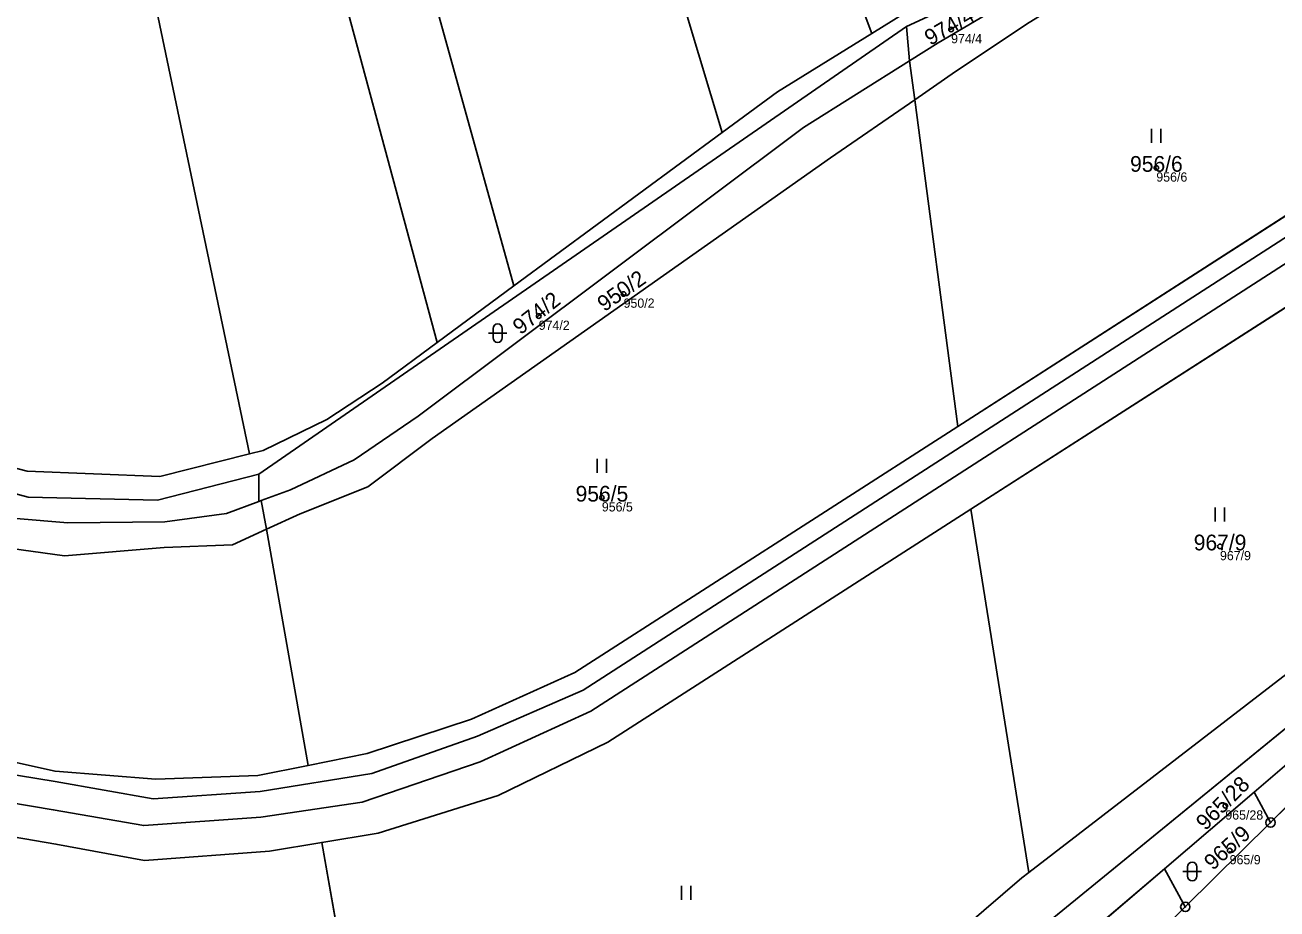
# Model space of a CAD drawing. Extents: x -603967 to -594699, y -1179315 to -1165625.
# Drawn here: x -596677.8 to -596542.5, y -1172856.4 to -1172760.8 of the extents above; entities that cross this region are included whole.
import ezdxf

# ---------------------------------------------------------------- set-up
doc = ezdxf.new("R2010")
doc.units = 0
for name, color, linetype in [('Definiční body', 7, 'Continuous'), ('Hranice parcel', 7, 'Continuous'), ('Parcelní čísla', 7, 'Continuous'), ('Polygon ku', 7, 'Continuous'), ('Polygon parcely', 7, 'Continuous'), ('Značky bodu BP', 7, 'Continuous'), ('Značky kultur', 7, 'Continuous')]:
    doc.layers.add(name, color=color, linetype=linetype)

msp = doc.modelspace()

# ---------------------------------------------------------------- linework, layer by layer
at = {"layer": 'Definiční body'}
for centre in [(-596577.68, -1172761.31994), (-596555.5, -1172776.26994), (-596613.08, -1172789.89994), (-596622.25, -1172792.28994), (-596615.43, -1172811.90994), (-596548.62, -1172817.17994), (-596548.04, -1172845.20994), (-596547.57, -1172850.03994)]:
    msp.add_circle(centre, 0.25, dxfattribs=at)
at = {"layer": 'Hranice parcel'}
for p, q in [((-596582.52, -1172761), (-596550.42, -1172746.18)), ((-596652.51, -1172809.37), (-596582.52, -1172761)), ((-596582.16, -1172764.7), (-596582.52, -1172761)), ((-596581.61, -1172768.92), (-596582.16, -1172764.7)), ((-596576.97, -1172804.22), (-596581.61, -1172768.92)), ((-596602.43, -1172772.45), (-596624.93, -1172789.03)), ((-596529.17, -1172773.51), (-596576.97, -1172804.22)), ((-596575.54, -1172813.17), (-596527.94, -1172782.63)), ((-596624.93, -1172789.03), (-596633.22, -1172795.15)), ((-596652.51, -1172809.37), (-596652.51, -1172812.33)), ((-596652.51, -1172812.33), (-596652.24, -1172812.23)), ((-596651.69, -1172815.32), (-596652.24, -1172812.23)), ((-596575.54, -1172813.17), (-596569.27, -1172852.4)), ((-596651.69, -1172815.32), (-596647.18, -1172840.85)), ((-596568.33, -1172858.72), (-596522.71, -1172821.48)), ((-596537.6, -1172837.45), (-596544.94, -1172843.73)), ((-596543.15, -1172847.02), (-596536.15, -1172840.06)), ((-596544.94, -1172843.73), (-596554.63, -1172852.01)), ((-596543.15, -1172847.02), (-596544.94, -1172843.73)), ((-596552.37, -1172856.13), (-596543.15, -1172847.02)), ((-596645.71, -1172849.16), (-596638.32, -1172890.95)), ((-596554.63, -1172852.01), (-596564.22, -1172860.21)), ((-596552.37, -1172856.13), (-596554.63, -1172852.01)), ((-596561.43, -1172865.23), (-596552.37, -1172856.13))]:
    msp.add_line(p, q, dxfattribs=at)
for points in [[(-596586.26, -1172761.74), (-596614.99, -1172685.48), (-596625.94, -1172624.91), (-596631.07, -1172574.1), (-596633.81, -1172509.61), (-596631.42, -1172389.37), (-596630.42, -1172367.44)], [(-596624.93, -1172789.03), (-596651.03, -1172695.03), (-596658.39, -1172640.05), (-596661.97, -1172598.19), (-596664.67, -1172571.7), (-596667.27, -1172510.01), (-596667.49, -1172479.26), (-596666.34, -1172437.21), (-596665.53, -1172389.33), (-596664.65, -1172369.06)], [(-596602.43, -1172772.45), (-596626.46, -1172692.57), (-596635.19, -1172643.03), (-596642.54, -1172575.29), (-596645.19, -1172499.67), (-596643.57, -1172379.28), (-596643.01, -1172368.04)], [(-596653.51, -1172807.17), (-596677.16, -1172694.27), (-596685.83, -1172575.79), (-596689.22, -1172507.49), (-596690.14, -1172462.42), (-596689.44, -1172436.31), (-596688.28, -1172380.67), (-596687.63, -1172370.15)], [(-596633.22, -1172795.15), (-596660.38, -1172694.43), (-596668.2, -1172630.4), (-596672.66, -1172572.67), (-596675.35, -1172494.97), (-596673.86, -1172432.16), (-596672.36, -1172374.31), (-596672.08, -1172369.41)], [(-596282.71, -1172606.41), (-596323.04, -1172633.72), (-596338.05, -1172648.46), (-596409.77, -1172721.29), (-596420.57, -1172729.8), (-596427.33, -1172733.94), (-596492.56, -1172760.62), (-596505.31, -1172766.57), (-596515.94, -1172771.42), (-596526.14, -1172776.69), (-596616.62, -1172834.97), (-596628.58, -1172840.47), (-596641.34, -1172844.81), (-596652.3, -1172846.43), (-596664.94, -1172847.35), (-596674.72, -1172845.64), (-596743.14, -1172834.08), (-596746.43, -1172833.81), (-596771.39, -1172831.78), (-596781.08, -1172832.38), (-596826.34, -1172838.31)], [(-596581.61, -1172768.92), (-596577.19, -1172765.87), (-596569.23, -1172760.56), (-596557.86, -1172753.53), (-596549.17, -1172748.72), (-596540.4, -1172745.31), (-596533.31, -1172742.84)], [(-596550.42, -1172746.18), (-596559.69, -1172751.36), (-596579.09, -1172762.77), (-596582.16, -1172764.7)], [(-597030.65, -1172838.75), (-597013.99, -1172836.28), (-596923.25, -1172839.27), (-596887.88, -1172838.93), (-596826.49, -1172836.21), (-596791.3, -1172830.85), (-596780.8, -1172829.58), (-596771.4, -1172829.16), (-596762.73, -1172828.99), (-596746.07, -1172831.01), (-596742.78, -1172831.4), (-596674.51, -1172842.58), (-596663.92, -1172844.44), (-596652.36, -1172843.65), (-596640.29, -1172841.7), (-596628.88, -1172837.67), (-596617.44, -1172832.7), (-596526.51, -1172774.12), (-596516.45, -1172768.35), (-596505.12, -1172763.62), (-596492.27, -1172758.51)], [(-596580.24, -1172758.14), (-596581.51, -1172758.81), (-596586.26, -1172761.74)], [(-596586.26, -1172761.74), (-596596.46, -1172768.04), (-596602.43, -1172772.45)], [(-596652.24, -1172812.23), (-596649.08, -1172811.06), (-596642.21, -1172807.83), (-596635.27, -1172803.09), (-596593.62, -1172771.91), (-596582.16, -1172764.7)], [(-596651.69, -1172815.32), (-596648.03, -1172813.64), (-596640.73, -1172810.75), (-596633.76, -1172805.5), (-596590.7, -1172775.2), (-596581.61, -1172768.92)], [(-596738.38, -1172787.89), (-596706.32, -1172804.09), (-596677.43, -1172811.86), (-596663.46, -1172812.18), (-596652.51, -1172809.37)], [(-596652.51, -1172812.33), (-596656, -1172813.63), (-596662.65, -1172814.51), (-596673.16, -1172814.63), (-596684.77, -1172813.64), (-596696.3, -1172810.53), (-596710.48, -1172805.87), (-596738.36, -1172794.86)], [(-596633.22, -1172795.15), (-596639.19, -1172799.55), (-596645.15, -1172803.47), (-596652.05, -1172806.8), (-596653.51, -1172807.17)], [(-596738.36, -1172797.83), (-596710.93, -1172808.66), (-596696.88, -1172813.78), (-596685.26, -1172816.57), (-596673.51, -1172818.2), (-596662.74, -1172817.31), (-596655.36, -1172817.01), (-596651.69, -1172815.32)], [(-596576.97, -1172804.22), (-596618.34, -1172830.8), (-596629.52, -1172835.85), (-596640.78, -1172839.57), (-596647.18, -1172840.85)], [(-596653.51, -1172807.17), (-596663.21, -1172809.61), (-596677.54, -1172809.05), (-596688.92, -1172806.09)], [(-596645.71, -1172849.16), (-596639.59, -1172848.15), (-596626.62, -1172844.1), (-596614.77, -1172838.33), (-596575.54, -1172813.17)], [(-596523.29, -1172817.13), (-596524.43, -1172817.86), (-596569.27, -1172852.4)], [(-596647.18, -1172840.85), (-596652.63, -1172841.94), (-596663.62, -1172842.34), (-596674.52, -1172841.47), (-596738.4, -1172827.32)], [(-596739.86, -1172838.12), (-596674.43, -1172849.34), (-596664.86, -1172851.12), (-596651.36, -1172850.09), (-596645.71, -1172849.16)], [(-596569.27, -1172852.4), (-596570.05, -1172853), (-596586.48, -1172867.11), (-596611.13, -1172881.47), (-596625.54, -1172887.26), (-596638.32, -1172890.95)]]:
    msp.add_lwpolyline(points, dxfattribs=at)
at = {"layer": 'Polygon ku'}
msp.add_lwpolyline([(-596641.27, -1172911.39), (-596614.04, -1172899.65), (-596581.19, -1172884.92), (-596577.82, -1172881.46), (-596572.06, -1172875.76), (-596561.43, -1172865.23), (-596552.37, -1172856.13), (-596543.15, -1172847.02), (-596536.15, -1172840.06)], dxfattribs=at)
at = {"layer": 'Polygon parcely'}
for points in [[(-596633.81, -1172509.61), (-596631.42, -1172389.37), (-596630.42, -1172367.44), (-596643.01, -1172368.04), (-596643.57, -1172379.28), (-596645.19, -1172499.67), (-596642.54, -1172575.29), (-596635.19, -1172643.03), (-596626.46, -1172692.57), (-596602.43, -1172772.45), (-596596.46, -1172768.04), (-596586.26, -1172761.74), (-596614.99, -1172685.48), (-596625.94, -1172624.91), (-596631.07, -1172574.1)], [(-596623.72, -1172572.73), (-596626.63, -1172508.59), (-596623.71, -1172377.58), (-596623.16, -1172367.1), (-596630.42, -1172367.44), (-596631.42, -1172389.37), (-596633.81, -1172509.61), (-596631.07, -1172574.1), (-596625.94, -1172624.91), (-596614.99, -1172685.48), (-596586.26, -1172761.74), (-596581.51, -1172758.81), (-596580.24, -1172758.14), (-596608.15, -1172684.62), (-596616.54, -1172640.44)], [(-596651.03, -1172695.03), (-596658.39, -1172640.05), (-596661.97, -1172598.19), (-596664.67, -1172571.7), (-596667.27, -1172510.01), (-596667.49, -1172479.26), (-596666.34, -1172437.21), (-596665.53, -1172389.33), (-596664.65, -1172369.06), (-596672.08, -1172369.41), (-596672.36, -1172374.31), (-596673.86, -1172432.16), (-596675.35, -1172494.97), (-596672.66, -1172572.67), (-596668.2, -1172630.4), (-596660.38, -1172694.43), (-596633.22, -1172795.15), (-596624.93, -1172789.03)], [(-596602.43, -1172772.45), (-596626.46, -1172692.57), (-596635.19, -1172643.03), (-596642.54, -1172575.29), (-596645.19, -1172499.67), (-596643.57, -1172379.28), (-596643.01, -1172368.04), (-596664.65, -1172369.06), (-596665.53, -1172389.33), (-596666.34, -1172437.21), (-596667.49, -1172479.26), (-596667.27, -1172510.01), (-596664.67, -1172571.7), (-596661.97, -1172598.19), (-596658.39, -1172640.05), (-596651.03, -1172695.03), (-596624.93, -1172789.03)], [(-596688.28, -1172380.67), (-596687.63, -1172370.15), (-596708.23, -1172371.12), (-596708.5, -1172377.58), (-596710.53, -1172493.05), (-596707.13, -1172585.9), (-596700.32, -1172693.78), (-596688.92, -1172806.09), (-596677.54, -1172809.05), (-596663.21, -1172809.61), (-596653.51, -1172807.17), (-596677.16, -1172694.27), (-596685.83, -1172575.79), (-596689.22, -1172507.49), (-596690.14, -1172462.42), (-596689.44, -1172436.31)], [(-596633.22, -1172795.15), (-596660.38, -1172694.43), (-596668.2, -1172630.4), (-596672.66, -1172572.67), (-596675.35, -1172494.97), (-596673.86, -1172432.16), (-596672.36, -1172374.31), (-596672.08, -1172369.41), (-596687.63, -1172370.15), (-596688.28, -1172380.67), (-596689.44, -1172436.31), (-596690.14, -1172462.42), (-596689.22, -1172507.49), (-596685.83, -1172575.79), (-596677.16, -1172694.27), (-596653.51, -1172807.17), (-596652.05, -1172806.8), (-596645.15, -1172803.47), (-596639.19, -1172799.55)], [(-596559.69, -1172751.36), (-596579.09, -1172762.77), (-596582.16, -1172764.7), (-596581.61, -1172768.92), (-596577.19, -1172765.87), (-596569.23, -1172760.56), (-596557.86, -1172753.53), (-596549.17, -1172748.72), (-596540.4, -1172745.31), (-596533.31, -1172742.84), (-596533.68, -1172740.12), (-596550.42, -1172746.18)], [(-596529.17, -1172773.51), (-596533.31, -1172742.84), (-596540.4, -1172745.31), (-596549.17, -1172748.72), (-596557.86, -1172753.53), (-596569.23, -1172760.56), (-596577.19, -1172765.87), (-596581.61, -1172768.92), (-596576.97, -1172804.22)], [(-596582.52, -1172761), (-596582.16, -1172764.7), (-596579.09, -1172762.77), (-596559.69, -1172751.36), (-596550.42, -1172746.18)], [(-596582.16, -1172764.7), (-596582.52, -1172761), (-596652.51, -1172809.37), (-596652.51, -1172812.33), (-596652.24, -1172812.23), (-596649.08, -1172811.06), (-596642.21, -1172807.83), (-596635.27, -1172803.09), (-596593.62, -1172771.91)], [(-596590.7, -1172775.2), (-596581.61, -1172768.92), (-596582.16, -1172764.7), (-596593.62, -1172771.91), (-596635.27, -1172803.09), (-596642.21, -1172807.83), (-596649.08, -1172811.06), (-596652.24, -1172812.23), (-596651.69, -1172815.32), (-596648.03, -1172813.64), (-596640.73, -1172810.75), (-596633.76, -1172805.5)], [(-596576.97, -1172804.22), (-596581.61, -1172768.92), (-596590.7, -1172775.2), (-596633.76, -1172805.5), (-596640.73, -1172810.75), (-596648.03, -1172813.64), (-596651.69, -1172815.32), (-596647.18, -1172840.85), (-596640.78, -1172839.57), (-596629.52, -1172835.85), (-596618.34, -1172830.8)], [(-596569.27, -1172852.4), (-596524.43, -1172817.86), (-596523.29, -1172817.13), (-596527.94, -1172782.63), (-596575.54, -1172813.17)], [(-596738.38, -1172787.89), (-596738.36, -1172794.86), (-596710.48, -1172805.87), (-596696.3, -1172810.53), (-596684.77, -1172813.64), (-596673.16, -1172814.63), (-596662.65, -1172814.51), (-596656, -1172813.63), (-596652.51, -1172812.33), (-596652.51, -1172809.37), (-596663.46, -1172812.18), (-596677.43, -1172811.86), (-596706.32, -1172804.09)], [(-596685.26, -1172816.57), (-596673.51, -1172818.2), (-596662.74, -1172817.31), (-596655.36, -1172817.01), (-596651.69, -1172815.32), (-596652.24, -1172812.23), (-596652.51, -1172812.33), (-596656, -1172813.63), (-596662.65, -1172814.51), (-596673.16, -1172814.63), (-596684.77, -1172813.64), (-596696.3, -1172810.53), (-596710.48, -1172805.87), (-596738.36, -1172794.86), (-596738.36, -1172797.83), (-596710.93, -1172808.66), (-596696.88, -1172813.78)], [(-596738.4, -1172827.32), (-596674.52, -1172841.47), (-596663.62, -1172842.34), (-596652.63, -1172841.94), (-596647.18, -1172840.85), (-596651.69, -1172815.32), (-596655.36, -1172817.01), (-596662.74, -1172817.31), (-596673.51, -1172818.2), (-596685.26, -1172816.57), (-596696.88, -1172813.78), (-596710.93, -1172808.66), (-596738.36, -1172797.83)], [(-596638.32, -1172890.95), (-596625.54, -1172887.26), (-596611.13, -1172881.47), (-596586.48, -1172867.11), (-596570.05, -1172853), (-596569.27, -1172852.4), (-596575.54, -1172813.17), (-596614.77, -1172838.33), (-596626.62, -1172844.1), (-596639.59, -1172848.15), (-596645.71, -1172849.16)], [(-596568.33, -1172858.72), (-596567.56, -1172863.07), (-596564.22, -1172860.21), (-596554.63, -1172852.01), (-596544.94, -1172843.73), (-596537.6, -1172837.45), (-596531.23, -1172832.04), (-596522.2, -1172825.27), (-596522.71, -1172821.48)], [(-596739.86, -1172838.12), (-596749.45, -1172866.51), (-596715.32, -1172880.76), (-596687.77, -1172887.54), (-596661.68, -1172891), (-596643.1, -1172892.33), (-596638.32, -1172890.95), (-596645.71, -1172849.16), (-596651.36, -1172850.09), (-596664.86, -1172851.12), (-596674.43, -1172849.34)], [(-596536.15, -1172840.06), (-596537.6, -1172837.45), (-596544.94, -1172843.73), (-596543.15, -1172847.02)], [(-596543.15, -1172847.02), (-596544.94, -1172843.73), (-596554.63, -1172852.01), (-596552.37, -1172856.13)], [(-596552.37, -1172856.13), (-596554.63, -1172852.01), (-596564.22, -1172860.21), (-596561.43, -1172865.23)]]:
    msp.add_lwpolyline(points, close=True, dxfattribs=at)
for points in [[(-596706.32, -1172804.09), (-596677.43, -1172811.86), (-596663.46, -1172812.18), (-596652.51, -1172809.37), (-596582.52, -1172761), (-596550.42, -1172746.18)], [(-597030.65, -1172838.75), (-597013.99, -1172836.28), (-596923.25, -1172839.27), (-596887.88, -1172838.93), (-596826.49, -1172836.21), (-596791.3, -1172830.85), (-596780.8, -1172829.58), (-596771.4, -1172829.16), (-596762.73, -1172828.99), (-596746.07, -1172831.01), (-596742.78, -1172831.4), (-596674.51, -1172842.58), (-596663.92, -1172844.44), (-596652.36, -1172843.65), (-596640.29, -1172841.7), (-596628.88, -1172837.67), (-596617.44, -1172832.7), (-596526.51, -1172774.12), (-596516.45, -1172768.35), (-596505.12, -1172763.62), (-596492.27, -1172758.51)], [(-596492.27, -1172758.51), (-596505.12, -1172763.62), (-596516.45, -1172768.35), (-596526.51, -1172774.12), (-596617.44, -1172832.7), (-596628.88, -1172837.67), (-596640.29, -1172841.7), (-596652.36, -1172843.65), (-596663.92, -1172844.44), (-596674.51, -1172842.58), (-596742.78, -1172831.4), (-596746.07, -1172831.01), (-596762.73, -1172828.99), (-596771.4, -1172829.16), (-596780.8, -1172829.58), (-596791.3, -1172830.85), (-596826.49, -1172836.21), (-596887.88, -1172838.93), (-596923.25, -1172839.27), (-597013.99, -1172836.28), (-597030.65, -1172838.75)], [(-596581.51, -1172758.81), (-596586.26, -1172761.74), (-596596.46, -1172768.04), (-596602.43, -1172772.45), (-596624.93, -1172789.03), (-596633.22, -1172795.15), (-596639.19, -1172799.55), (-596645.15, -1172803.47), (-596652.05, -1172806.8), (-596653.51, -1172807.17), (-596663.21, -1172809.61), (-596677.54, -1172809.05), (-596688.92, -1172806.09)], [(-597030.61, -1172841.59), (-597015.5, -1172838.83), (-596944.68, -1172841.22), (-596923.41, -1172841.93), (-596905.67, -1172841.75), (-596888.3, -1172841.17), (-596840.79, -1172839.31), (-596826.34, -1172838.31), (-596781.08, -1172832.38), (-596771.39, -1172831.78), (-596746.43, -1172833.81), (-596743.14, -1172834.08), (-596674.72, -1172845.64), (-596664.94, -1172847.35), (-596652.3, -1172846.43), (-596641.34, -1172844.81), (-596628.58, -1172840.47), (-596616.62, -1172834.97), (-596526.14, -1172776.69), (-596515.94, -1172771.42), (-596505.31, -1172766.57), (-596492.56, -1172760.62)], [(-596492.56, -1172760.62), (-596505.31, -1172766.57), (-596515.94, -1172771.42), (-596526.14, -1172776.69), (-596616.62, -1172834.97), (-596628.58, -1172840.47), (-596641.34, -1172844.81), (-596652.3, -1172846.43), (-596664.94, -1172847.35), (-596674.72, -1172845.64), (-596743.14, -1172834.08), (-596746.43, -1172833.81), (-596771.39, -1172831.78), (-596781.08, -1172832.38), (-596826.34, -1172838.31), (-596840.79, -1172839.31), (-596888.3, -1172841.17), (-596905.67, -1172841.75), (-596923.41, -1172841.93), (-596944.68, -1172841.22), (-597015.5, -1172838.83), (-597030.61, -1172841.59)], [(-596529.17, -1172773.51), (-596576.97, -1172804.22), (-596618.34, -1172830.8), (-596629.52, -1172835.85), (-596640.78, -1172839.57), (-596647.18, -1172840.85), (-596652.63, -1172841.94), (-596663.62, -1172842.34), (-596674.52, -1172841.47), (-596738.4, -1172827.32), (-596741.99, -1172825.48), (-596745.52, -1172823.67), (-596747.07, -1172822.87), (-596761.95, -1172823.2), (-596772.15, -1172822.6), (-596781.66, -1172823.21), (-596791.34, -1172824.42), (-596828.37, -1172829.29), (-596841.54, -1172830.1), (-596852.32, -1172830.55), (-596870.88, -1172831.33)], [(-596791.83, -1172841.5), (-596781.48, -1172840.52), (-596770.71, -1172839.61), (-596761.98, -1172839.62), (-596748.76, -1172839.35), (-596747.11, -1172839.12), (-596743.8, -1172838.67), (-596739.86, -1172838.12), (-596674.43, -1172849.34), (-596664.86, -1172851.12), (-596651.36, -1172850.09), (-596645.71, -1172849.16), (-596639.59, -1172848.15), (-596626.62, -1172844.1), (-596614.77, -1172838.33), (-596575.54, -1172813.17), (-596527.94, -1172782.63)], [(-596524.43, -1172817.86), (-596569.27, -1172852.4), (-596570.05, -1172853), (-596586.48, -1172867.11), (-596611.13, -1172881.47), (-596625.54, -1172887.26), (-596638.32, -1172890.95), (-596643.1, -1172892.33), (-596661.68, -1172891), (-596687.77, -1172887.54), (-596715.32, -1172880.76), (-596749.45, -1172866.51), (-596752.18, -1172869.36), (-596744.44, -1172873.11), (-596728.25, -1172880.96), (-596663.67, -1172894.63), (-596655.12, -1172896.62), (-596637.58, -1172895.13), (-596610.6, -1172885.38), (-596583.67, -1172869.77), (-596568.33, -1172858.72), (-596522.71, -1172821.48)]]:
    msp.add_lwpolyline(points, dxfattribs=at)
at = {"layer": 'Značky bodu BP'}
for centre, radius in [((-596543.15, -1172847.01988), 0.5), ((-596543.15, -1172847.01988), 0.0303), ((-596552.37, -1172856.12988), 0.5), ((-596552.37, -1172856.12988), 0.0303)]:
    msp.add_circle(centre, radius, dxfattribs=at)
at = {"layer": 'Značky kultur'}
for p, q in [((-596556.011, -1172773.57), (-596556.011, -1172772.07)), ((-596555.01, -1172773.57), (-596555.01, -1172772.07)), ((-596627.191, -1172793.631), (-596627.191, -1172794.632)), ((-596626.189, -1172794.632), (-596626.189, -1172793.631)), ((-596627.691, -1172794.131), (-596625.689, -1172794.131)), ((-596615.941, -1172809.21), (-596615.941, -1172807.71)), ((-596614.94, -1172809.21), (-596614.94, -1172807.71)), ((-596549.131, -1172814.48), (-596549.131, -1172812.98)), ((-596548.13, -1172814.48), (-596548.13, -1172812.98)), ((-596552.121, -1172851.801), (-596552.121, -1172852.802)), ((-596551.119, -1172852.802), (-596551.119, -1172851.801)), ((-596552.621, -1172852.301), (-596550.619, -1172852.301)), ((-596606.831, -1172855.35), (-596606.831, -1172853.85)), ((-596605.83, -1172855.35), (-596605.83, -1172853.85))]:
    msp.add_line(p, q, dxfattribs=at)
for centre, start, end in [((-596626.69, -1172793.6309), 0, 180), ((-596626.69, -1172794.6309), 180, 359.9878861), ((-596551.62, -1172851.8009), 0, 180), ((-596551.62, -1172852.8009), 180, 359.9878861)]:
    msp.add_arc(centre, 0.5, start, end, dxfattribs=at)

# ---------------------------------------------------------------- texts
at = {"layer": 'Definiční body'}
for s, p in [('974/4', (-596577.68, -1172762.809)), ('956/6', (-596555.5, -1172777.759)), ('950/2', (-596613.08, -1172791.389)), ('974/2', (-596622.25, -1172793.779)), ('956/5', (-596615.43, -1172813.399)), ('967/9', (-596548.62, -1172818.669)), ('965/28', (-596548.04, -1172846.699)), ('965/9', (-596547.57, -1172851.529))]:
    msp.add_text(s, height=0.999996, dxfattribs=at).set_placement(p)
at = {"layer": 'Parcelní čísla'}
for s, rotation, p in [('974/4', 29.9999972, (-596579.923, -1172763.106)), ('950/2', 35, (-596615.159, -1172791.874)), ('974/2', 38, (-596624.223, -1172794.37)), ('965/28', 45, (-596550.19, -1172847.961)), ('965/9', 42, (-596549.393, -1172852.253))]:
    msp.add_text(s, height=1.699998, rotation=rotation, dxfattribs=at).set_placement(p)
for s, p in [('956/6', (-596558.336, -1172776.695)), ('956/5', (-596618.266, -1172812.335)), ('967/9', (-596551.456, -1172817.605))]:
    msp.add_text(s, height=1.699998, dxfattribs=at).set_placement(p)

doc.saveas('drawing.dxf')
